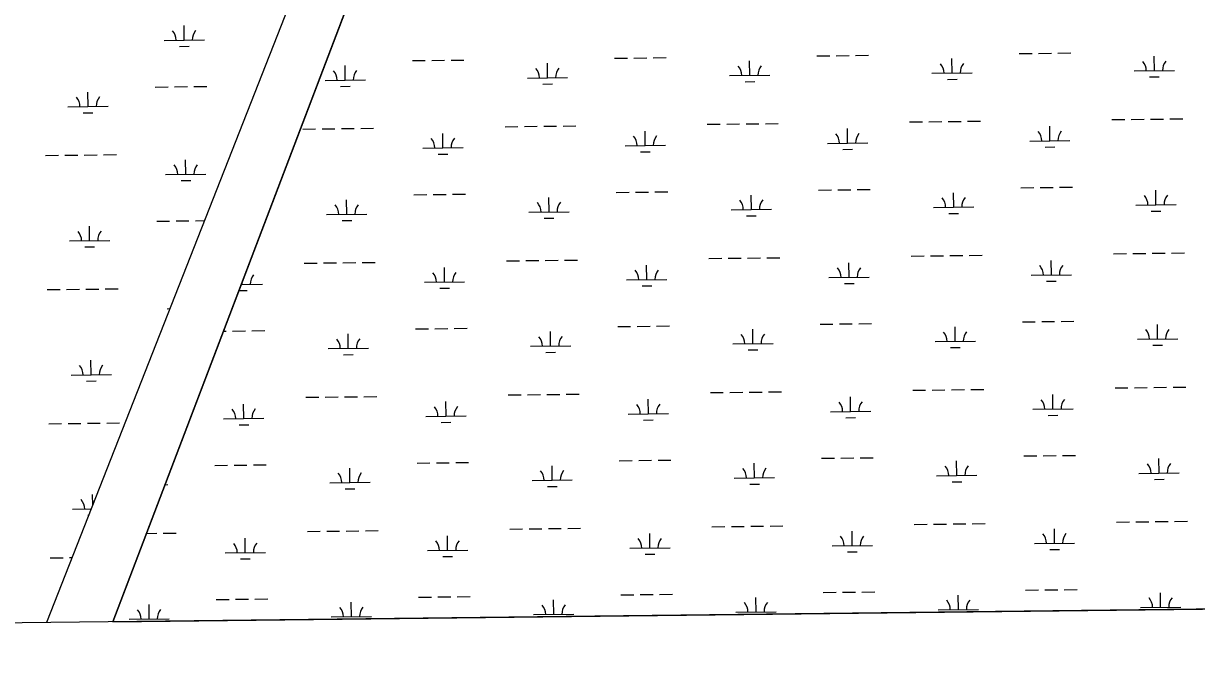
# Model space of a CAD drawing. Extents: x 3684037 to 3722149, y 433263 to 459021.
# Drawn here: x 3695226 to 3698136, y 438677 to 440245 of the extents above; entities that cross this region are included whole.
import ezdxf

# ---------------------------------------------------------------- set-up
doc = ezdxf.new("R2010")
doc.units = 0
for name, color, linetype in [('V-GRID-FRAM', 7, 'Continuous'), ('V-TOPO-SHOR', 7, 'Continuous'), ('V-WETL-SWMP', 7, 'Continuous')]:
    doc.layers.add(name, color=color, linetype=linetype)

msp = doc.modelspace()

# ---------------------------------------------------------------- linework, layer by layer
at = {"layer": 'V-GRID-FRAM'}
msp.add_lwpolyline([(3688058.9, 456858.9), (3719789.3, 457228.1), (3720008.8, 439046.9), (3688262.6, 438677.5), (3688058.9, 456858.9)], dxfattribs=at)
at = {"layer": 'V-TOPO-SHOR'}
for p, q in [((3696811.1, 442645.6), (3695283.3, 438759.2)), ((3695447.4, 438761.1), (3696913.6, 442609.5))]:
    msp.add_line(p, q, dxfattribs=at)
at = {"layer": 'V-WETL-SWMP'}
for p, q in [((3696811.1, 442645.6), (3695283.3, 438759.2)), ((3695624.8, 440203.5), (3695624.4, 440239.5)), ((3695574.8, 440202.9), (3695674.8, 440204.1)), ((3695613, 440188), (3695637, 440188.2)), ((3697696.3, 440170.3), (3697728.3, 440170.6)), ((3697744.3, 440170.8), (3697776.3, 440171.2)), ((3697792.3, 440171.4), (3697824.3, 440171.8)), ((3696190.7, 440152.7), (3696222.7, 440153.1)), ((3696238.7, 440153.3), (3696270.7, 440153.7)), ((3696286.7, 440153.9), (3696318.7, 440154.2)), ((3696526, 440110.2), (3696525.6, 440146.2)), ((3696692.5, 440158.6), (3696724.5, 440159)), ((3696740.5, 440159.1), (3696772.5, 440159.5)), ((3696788.5, 440159.7), (3696820.5, 440160.1)), ((3697027.9, 440116.1), (3697027.5, 440152.1)), ((3697194.4, 440164.4), (3697226.4, 440164.8)), ((3697242.4, 440165), (3697274.4, 440165.4)), ((3697290.4, 440165.5), (3697322.4, 440165.9)), ((3697529.8, 440121.9), (3697529.4, 440157.9)), ((3698031.7, 440127.7), (3698031.2, 440163.7)), ((3696024.2, 440104.4), (3696023.7, 440140.4)), ((3696977.9, 440115.5), (3697077.9, 440116.6)), ((3697479.8, 440121.3), (3697579.8, 440122.5)), ((3697981.7, 440127.2), (3698081.7, 440128.3)), ((3698019.8, 440112.2), (3698043.8, 440112.4)), ((3695552.7, 440087.2), (3695584.7, 440087.6)), ((3695600.7, 440087.8), (3695632.7, 440088.2)), ((3695648.7, 440088.4), (3695680.7, 440088.7)), ((3695974.2, 440103.8), (3696074.2, 440105)), ((3696012.3, 440088.8), (3696036.3, 440089.1)), ((3696476, 440109.6), (3696576, 440110.8)), ((3696514.2, 440094.6), (3696538.2, 440094.9)), ((3697016.1, 440100.5), (3697040.1, 440100.8)), ((3697518, 440106.3), (3697542, 440106.6)), ((3695386.2, 440038.9), (3695385.8, 440074.9)), ((3695336.2, 440038.3), (3695436.2, 440039.5)), ((3695374.4, 440023.3), (3695398.4, 440023.6)), ((3696970.5, 439995.3), (3697002.5, 439995.7)), ((3697018.5, 439995.9), (3697050.5, 439996.2)), ((3697066.5, 439996.4), (3697098.5, 439996.8)), ((3697424.3, 440000.6), (3697456.3, 440001)), ((3697472.3, 440001.2), (3697504.3, 440001.5)), ((3697520.3, 440001.7), (3697552.3, 440002.1)), ((3697568.3, 440002.3), (3697600.3, 440002.6)), ((3697926.2, 440006.4), (3697958.2, 440006.8)), ((3697974.2, 440007), (3698006.2, 440007.4)), ((3698022.2, 440007.5), (3698054.2, 440007.9)), ((3698070.2, 440008.1), (3698102.2, 440008.5)), ((3695918.7, 439983.1), (3695950.7, 439983.4)), ((3695966.7, 439983.6), (3695998.7, 439984)), ((3696014.7, 439984.2), (3696046.7, 439984.6)), ((3696062.7, 439984.7), (3696094.7, 439985.1)), ((3696266.6, 439936.4), (3696266.2, 439972.4)), ((3696420.6, 439988.9), (3696452.6, 439989.3)), ((3696468.6, 439989.5), (3696500.6, 439989.8)), ((3696516.6, 439990), (3696548.6, 439990.4)), ((3696564.6, 439990.6), (3696596.6, 439991)), ((3696768.5, 439942.2), (3696768.1, 439978.2)), ((3696922.5, 439994.8), (3696954.5, 439995.1)), ((3697270.4, 439948.1), (3697269.9, 439984.1)), ((3697772.2, 439953.9), (3697771.8, 439989.9)), ((3696718.5, 439941.6), (3696818.5, 439942.8)), ((3697220.4, 439947.5), (3697320.4, 439948.6)), ((3697722.2, 439953.3), (3697822.2, 439954.5)), ((3697760.4, 439938.3), (3697784.4, 439938.6)), ((3695280.8, 439917.6), (3695312.8, 439917.9)), ((3695328.8, 439918.1), (3695360.8, 439918.5)), ((3695376.8, 439918.7), (3695408.8, 439919.1)), ((3695424.8, 439919.2), (3695456.8, 439919.6)), ((3696216.6, 439935.8), (3696316.6, 439937)), ((3696254.8, 439920.8), (3696278.8, 439921.1)), ((3696756.7, 439926.6), (3696780.7, 439926.9)), ((3697258.5, 439932.5), (3697282.5, 439932.8)), ((3695628.7, 439870.9), (3695628.2, 439906.9)), ((3695578.7, 439870.3), (3695678.7, 439871.5)), ((3695616.8, 439855.3), (3695640.8, 439855.6)), ((3696242.5, 439820.7), (3696274.5, 439821)), ((3696290.5, 439821.2), (3696322.5, 439821.6)), ((3696696.4, 439825.9), (3696728.4, 439826.3)), ((3696744.4, 439826.5), (3696776.4, 439826.9)), ((3696792.4, 439827.1), (3696824.4, 439827.4)), ((3697198.3, 439831.8), (3697230.3, 439832.1)), ((3697246.3, 439832.3), (3697278.3, 439832.7)), ((3697294.3, 439832.9), (3697326.3, 439833.3)), ((3697533.7, 439789.2), (3697533.2, 439825.2)), ((3697700.2, 439837.6), (3697732.2, 439838)), ((3697748.2, 439838.2), (3697780.2, 439838.5)), ((3697796.2, 439838.7), (3697828.2, 439839.1)), ((3698035.5, 439795.1), (3698035.1, 439831.1)), ((3696028, 439771.7), (3696027.6, 439807.7)), ((3696194.5, 439820.1), (3696226.5, 439820.5)), ((3696529.9, 439777.6), (3696529.5, 439813.6)), ((3697031.8, 439783.4), (3697031.4, 439819.4)), ((3697985.5, 439794.5), (3698085.5, 439795.7)), ((3695978, 439771.1), (3696078, 439772.3)), ((3696479.9, 439777), (3696579.9, 439778.1)), ((3696981.8, 439782.8), (3697081.8, 439784)), ((3697020, 439767.8), (3697044, 439768.1)), ((3697483.7, 439788.7), (3697583.7, 439789.8)), ((3697521.8, 439773.7), (3697545.8, 439774)), ((3698023.7, 439779.5), (3698047.7, 439779.8)), ((3695390.1, 439706.2), (3695389.7, 439742.2)), ((3695556.6, 439754.6), (3695588.6, 439755)), ((3695604.6, 439755.1), (3695636.6, 439755.5)), ((3695652.6, 439755.7), (3695675.2, 439756)), ((3696016.2, 439756.2), (3696040.2, 439756.4)), ((3696518.1, 439762), (3696542.1, 439762.3)), ((3695340.1, 439705.6), (3695440.1, 439706.8)), ((3695378.3, 439690.6), (3695402.3, 439690.9)), ((3698026.1, 439674.9), (3698058.1, 439675.3)), ((3698074.1, 439675.5), (3698106.1, 439675.8)), ((3695922.6, 439650.4), (3695954.6, 439650.8)), ((3695970.6, 439651), (3696002.6, 439651.4)), ((3696018.6, 439651.5), (3696050.6, 439651.9)), ((3696066.6, 439652.1), (3696098.6, 439652.5)), ((3696424.5, 439656.3), (3696456.5, 439656.6)), ((3696472.5, 439656.8), (3696504.5, 439657.2)), ((3696520.5, 439657.4), (3696552.5, 439657.7)), ((3696568.5, 439657.9), (3696600.5, 439658.3)), ((3696926.3, 439662.1), (3696958.3, 439662.5)), ((3696974.3, 439662.7), (3697006.3, 439663)), ((3697022.3, 439663.2), (3697054.3, 439663.6)), ((3697070.3, 439663.8), (3697102.3, 439664.1)), ((3697274.2, 439615.4), (3697273.8, 439651.4)), ((3697428.2, 439667.9), (3697460.2, 439668.3)), ((3697476.2, 439668.5), (3697508.2, 439668.9)), ((3697524.2, 439669.1), (3697556.2, 439669.4)), ((3697572.2, 439669.6), (3697604.2, 439670)), ((3697776.1, 439621.2), (3697775.7, 439657.2)), ((3697930.1, 439673.8), (3697962.1, 439674.2)), ((3697978.1, 439674.3), (3698010.1, 439674.7)), ((3696270.5, 439603.7), (3696270.1, 439639.7)), ((3696772.4, 439609.6), (3696771.9, 439645.6)), ((3697726.1, 439620.7), (3697826.1, 439621.8)), ((3695766.2, 439597.9), (3695818.6, 439598.5)), ((3695768.6, 439597.9), (3695768.5, 439604)), ((3696220.5, 439603.1), (3696320.5, 439604.3)), ((3696258.7, 439588.2), (3696282.7, 439588.4)), ((3696722.4, 439609), (3696822.3, 439610.1)), ((3696760.5, 439594), (3696784.5, 439594.3)), ((3697224.2, 439614.8), (3697324.2, 439616)), ((3697262.4, 439599.8), (3697286.4, 439600.1)), ((3697764.3, 439605.7), (3697788.3, 439606)), ((3695284.7, 439584.9), (3695316.7, 439585.3)), ((3695332.7, 439585.5), (3695364.6, 439585.8)), ((3695380.6, 439586), (3695412.6, 439586.4)), ((3695428.6, 439586.6), (3695460.6, 439587)), ((3695760.3, 439582.4), (3695780.8, 439582.6)), ((3695582.5, 439537.6), (3695589.4, 439537.7)), ((3697298.2, 439500.2), (3697330.2, 439500.6)), ((3697704, 439505), (3697736, 439505.3)), ((3697752, 439505.5), (3697784, 439505.9)), ((3697800, 439506.1), (3697832, 439506.5)), ((3695722, 439481.9), (3695728.5, 439482)), ((3695744.5, 439482.2), (3695776.5, 439482.5)), ((3695792.5, 439482.7), (3695824.5, 439483.1)), ((3696031.9, 439439.1), (3696031.5, 439475.1)), ((3696198.4, 439487.4), (3696230.4, 439487.8)), ((3696246.4, 439488), (3696278.4, 439488.4)), ((3696294.4, 439488.6), (3696326.4, 439488.9)), ((3696533.8, 439444.9), (3696533.4, 439480.9)), ((3696700.3, 439493.3), (3696732.3, 439493.7)), ((3696748.3, 439493.8), (3696780.3, 439494.2)), ((3696796.3, 439494.4), (3696828.3, 439494.8)), ((3697035.7, 439450.8), (3697035.2, 439486.8)), ((3697202.2, 439499.1), (3697234.2, 439499.5)), ((3697250.2, 439499.7), (3697282.2, 439500.1)), ((3697537.5, 439456.6), (3697537.1, 439492.6)), ((3698039.4, 439462.4), (3698039, 439498.4)), ((3696483.8, 439444.3), (3696583.8, 439445.5)), ((3696985.7, 439450.2), (3697085.6, 439451.3)), ((3697487.5, 439456), (3697587.5, 439457.2)), ((3697989.4, 439461.9), (3698089.4, 439463)), ((3698027.6, 439446.9), (3698051.6, 439447.1)), ((3695981.9, 439438.5), (3696081.9, 439439.7)), ((3696020.1, 439423.5), (3696044.1, 439423.8)), ((3696522, 439429.3), (3696546, 439429.6)), ((3697023.8, 439435.2), (3697047.8, 439435.5)), ((3697525.7, 439441), (3697549.7, 439441.3)), ((3695394, 439373.6), (3695393.5, 439409.6)), ((3695344, 439373), (3695444, 439374.1)), ((3695382.1, 439358), (3695406.1, 439358.3)), ((3696930.2, 439329.4), (3696962.2, 439329.8)), ((3696978.2, 439330), (3697010.2, 439330.4)), ((3697026.2, 439330.6), (3697058.2, 439330.9)), ((3697074.2, 439331.1), (3697106.2, 439331.5)), ((3697432.1, 439335.3), (3697464.1, 439335.7)), ((3697480.1, 439335.8), (3697512.1, 439336.2)), ((3697528.1, 439336.4), (3697560.1, 439336.8)), ((3697576.1, 439337), (3697608.1, 439337.3)), ((3697934, 439341.1), (3697966, 439341.5)), ((3697982, 439341.7), (3698014, 439342.1)), ((3698030, 439342.2), (3698062, 439342.6)), ((3698078, 439342.8), (3698109.9, 439343.2)), ((3695772.5, 439265.2), (3695772.1, 439301.2)), ((3695926.5, 439317.8), (3695958.5, 439318.1)), ((3695974.5, 439318.3), (3696006.5, 439318.7)), ((3696022.5, 439318.9), (3696054.5, 439319.3)), ((3696070.5, 439319.4), (3696102.5, 439319.8)), ((3696274.3, 439271.1), (3696273.9, 439307.1)), ((3696428.3, 439323.6), (3696460.3, 439324)), ((3696476.3, 439324.2), (3696508.3, 439324.5)), ((3696524.3, 439324.7), (3696556.3, 439325.1)), ((3696572.3, 439325.3), (3696604.3, 439325.7)), ((3696776.2, 439276.9), (3696775.8, 439312.9)), ((3697278.1, 439282.7), (3697277.7, 439318.7)), ((3697780, 439288.6), (3697779.6, 439324.6)), ((3696224.4, 439270.5), (3696324.3, 439271.7)), ((3696726.2, 439276.3), (3696826.2, 439277.5)), ((3697228.1, 439282.2), (3697328.1, 439283.3)), ((3697730, 439288), (3697830, 439289.2)), ((3697768.2, 439273), (3697792.1, 439273.3)), ((3695288.5, 439252.3), (3695320.5, 439252.6)), ((3695336.5, 439252.8), (3695368.5, 439253.2)), ((3695384.5, 439253.4), (3695416.5, 439253.8)), ((3695432.5, 439253.9), (3695464.5, 439254.3)), ((3695722.5, 439264.6), (3695822.5, 439265.8)), ((3695760.7, 439249.7), (3695784.7, 439249.9)), ((3696262.5, 439255.5), (3696286.5, 439255.8)), ((3696764.4, 439261.3), (3696788.4, 439261.6)), ((3697266.3, 439267.2), (3697290.3, 439267.5)), ((3696202.3, 439154.8), (3696234.3, 439155.2)), ((3696250.3, 439155.3), (3696282.3, 439155.7)), ((3696298.3, 439155.9), (3696330.3, 439156.3)), ((3696704.2, 439160.6), (3696736.2, 439161)), ((3696752.2, 439161.2), (3696784.2, 439161.6)), ((3696800.2, 439161.7), (3696832.2, 439162.1)), ((3697039.5, 439118.1), (3697039.1, 439154.1)), ((3697206, 439166.5), (3697238, 439166.8)), ((3697254, 439167), (3697286, 439167.4)), ((3697302, 439167.6), (3697334, 439168)), ((3697541.4, 439123.9), (3697541, 439159.9)), ((3697707.9, 439172.3), (3697739.9, 439172.7)), ((3697755.9, 439172.9), (3697787.9, 439173.2)), ((3697803.9, 439173.4), (3697835.9, 439173.8)), ((3698043.3, 439129.8), (3698042.9, 439165.8)), ((3695700.4, 439149), (3695732.4, 439149.3)), ((3695748.4, 439149.5), (3695780.4, 439149.9)), ((3695796.4, 439150.1), (3695828.4, 439150.4)), ((3696035.8, 439106.4), (3696035.4, 439142.4)), ((3696537.6, 439112.3), (3696537.2, 439148.3)), ((3697491.4, 439123.4), (3697591.4, 439124.5)), ((3697993.3, 439129.2), (3698093.3, 439130.4)), ((3695576.9, 439101.1), (3695583.9, 439101.2)), ((3695985.8, 439105.8), (3696085.8, 439107)), ((3696487.7, 439111.7), (3696587.6, 439112.8)), ((3696525.8, 439096.7), (3696549.8, 439097)), ((3696989.5, 439117.5), (3697089.5, 439118.7)), ((3697027.7, 439102.5), (3697051.7, 439102.8)), ((3697529.6, 439108.4), (3697553.6, 439108.6)), ((3698031.5, 439114.2), (3698055.5, 439114.5)), ((3695397.7, 439050.1), (3695397.4, 439076.9)), ((3696024, 439090.9), (3696048, 439091.1)), ((3695347.8, 439040.3), (3695394.1, 439040.9)), ((3695386, 439025.3), (3695388, 439025.4)), ((3697937.8, 439008.5), (3697969.8, 439008.8)), ((3697985.8, 439009), (3698017.8, 439009.4)), ((3698033.8, 439009.6), (3698065.8, 439010)), ((3698081.8, 439010.1), (3698113.8, 439010.5)), ((3695531, 438980.5), (3695556.5, 438980.8)), ((3695572.5, 438980.9), (3695604.4, 438981.3)), ((3695930.3, 438985.1), (3695962.3, 438985.5)), ((3695978.3, 438985.7), (3696010.3, 438986)), ((3696026.3, 438986.2), (3696058.3, 438986.6)), ((3696074.3, 438986.8), (3696106.3, 438987.2)), ((3696432.2, 438991), (3696464.2, 438991.3)), ((3696480.2, 438991.5), (3696512.2, 438991.9)), ((3696528.2, 438992.1), (3696560.2, 438992.4)), ((3696576.2, 438992.6), (3696608.2, 438993)), ((3696780.1, 438944.3), (3696779.7, 438980.3)), ((3696934.1, 438996.8), (3696966.1, 438997.2)), ((3696982.1, 438997.4), (3697014.1, 438997.7)), ((3697030.1, 438997.9), (3697062.1, 438998.3)), ((3697078.1, 438998.5), (3697110.1, 438998.8)), ((3697282, 438950.1), (3697281.5, 438986.1)), ((3697436, 439002.6), (3697468, 439003)), ((3697484, 439003.2), (3697516, 439003.6)), ((3697532, 439003.8), (3697563.9, 439004.1)), ((3697579.9, 439004.3), (3697611.9, 439004.7)), ((3697783.8, 438955.9), (3697783.4, 438991.9)), ((3695776.3, 438932.6), (3695775.9, 438968.6)), ((3696278.2, 438938.4), (3696277.8, 438974.4)), ((3697232, 438949.5), (3697332, 438950.7)), ((3697733.8, 438955.4), (3697833.8, 438956.5)), ((3695292.4, 438919.6), (3695324.4, 438920)), ((3695340.4, 438920.2), (3695346.7, 438920.2)), ((3695726.3, 438932), (3695826.3, 438933.2)), ((3696228.2, 438937.8), (3696328.2, 438939)), ((3696266.4, 438922.8), (3696290.4, 438923.1)), ((3696730.1, 438943.7), (3696830.1, 438944.8)), ((3696768.3, 438928.7), (3696792.3, 438929)), ((3697270.1, 438934.5), (3697294.1, 438934.8)), ((3697772, 438940.4), (3697796, 438940.6)), ((3695764.5, 438917), (3695788.5, 438917.3)), ((3697209.9, 438833.8), (3697241.9, 438834.2)), ((3697257.9, 438834.4), (3697289.9, 438834.7)), ((3697305.9, 438834.9), (3697337.9, 438835.3)), ((3697711.8, 438839.7), (3697743.8, 438840)), ((3697759.8, 438840.2), (3697791.8, 438840.6)), ((3697807.8, 438840.8), (3697839.8, 438841.1)), ((3698047.1, 438797.1), (3698046.7, 438833.1)), ((3695537.8, 438767.9), (3695537.4, 438803.9)), ((3695704.3, 438816.3), (3695736.3, 438816.7)), ((3695752.3, 438816.9), (3695784.3, 438817.2)), ((3695800.3, 438817.4), (3695832.3, 438817.8)), ((3696039.6, 438773.8), (3696039.2, 438809.8)), ((3696206.2, 438822.1), (3696238.2, 438822.5)), ((3696254.2, 438822.7), (3696286.2, 438823.1)), ((3696302.2, 438823.3), (3696334.2, 438823.6)), ((3696541.5, 438779.6), (3696541.1, 438815.6)), ((3696708, 438828), (3696740, 438828.4)), ((3696756, 438828.5), (3696788, 438828.9)), ((3696804, 438829.1), (3696836, 438829.5)), ((3697043.4, 438785.4), (3697043, 438821.4)), ((3697545.3, 438791.3), (3697544.8, 438827.3)), ((3695989.6, 438773.2), (3696089.6, 438774.3)), ((3696491.5, 438779), (3696591.5, 438780.2)), ((3696993.4, 438784.9), (3697093.4, 438786)), ((3697495.3, 438790.7), (3697595.3, 438791.9)), ((3697997.1, 438796.5), (3698097.1, 438797.7)), ((3695283.3, 438759.2), (3689307.1, 438689.6)), ((3695487.8, 438767.3), (3695587.8, 438768.5))]:
    msp.add_line(p, q, dxfattribs=at)
msp.add_lwpolyline([(3698200.5, 445850.8), (3698079.4, 445561.6), (3697972, 445287.1), (3697803.7, 444897), (3697754.8, 444762.4), (3697616.4, 444389.6), (3697489.5, 444064), (3697341.7, 443695.3), (3697181.4, 443288.9), (3696959.7, 442730.5), (3695447.4, 438761.1), (3706545.2, 438890.2)], dxfattribs=at)
for centre, start, end in [((3695569.6, 440203.4), 359.8949, 41.4385), ((3695680, 440204.6), 139.8949, 181.4385), ((3697474.5, 440121.7), 359.8949, 41.4385), ((3697585, 440123), 139.8949, 181.4385), ((3697976.4, 440127.6), 359.8949, 41.4385), ((3698086.9, 440128.9), 139.8949, 181.4385), ((3695968.9, 440104.2), 359.8949, 41.4385), ((3696079.4, 440105.5), 139.8949, 181.4385), ((3696470.8, 440110), 359.8949, 41.4385), ((3696581.3, 440111.3), 139.8949, 181.4385), ((3696972.7, 440115.9), 359.8949, 41.4385), ((3697083.1, 440117.2), 139.8949, 181.4385), ((3695331, 440038.7), 359.8949, 41.4385), ((3695441.5, 440040), 139.8949, 181.4385), ((3697215.1, 439947.9), 359.8949, 41.4385), ((3697325.6, 439949.2), 139.8949, 181.4385), ((3697717, 439953.7), 359.8949, 41.4385), ((3697827.5, 439955), 139.8949, 181.4385), ((3696211.4, 439936.2), 359.8949, 41.4385), ((3696321.8, 439937.5), 139.8949, 181.4385), ((3696713.2, 439942), 359.8949, 41.4385), ((3696823.7, 439943.3), 139.8949, 181.4385), ((3695573.4, 439870.7), 359.8949, 41.4385), ((3695683.9, 439872), 139.8949, 181.4385), ((3695972.8, 439771.6), 359.8949, 41.4385), ((3696083.3, 439772.8), 139.8949, 181.4385), ((3696474.7, 439777.4), 359.8949, 41.4385), ((3696585.1, 439778.7), 139.8949, 181.4385), ((3696976.5, 439783.2), 359.8949, 41.4385), ((3697087, 439784.5), 139.8949, 181.4385), ((3697478.4, 439789.1), 359.8949, 41.4385), ((3697588.9, 439790.4), 139.8949, 181.4385), ((3697980.3, 439794.9), 359.8949, 41.4385), ((3698090.8, 439796.2), 139.8949, 181.4385), ((3695334.9, 439706.1), 359.8949, 41.4385), ((3695445.3, 439707.3), 139.8949, 181.4385), ((3695823.8, 439599), 139.8949, 181.4385), ((3696215.2, 439603.6), 359.8949, 41.4385), ((3696325.7, 439604.8), 139.8949, 181.4385), ((3696717.1, 439609.4), 359.8949, 41.4385), ((3696827.6, 439610.7), 139.8949, 181.4385), ((3697219, 439615.2), 359.8949, 41.4385), ((3697329.5, 439616.5), 139.8949, 181.4385), ((3697720.9, 439621.1), 359.8949, 41.4385), ((3697831.3, 439622.4), 139.8949, 181.4385), ((3696980.4, 439450.6), 359.8949, 41.4385), ((3697090.9, 439451.9), 139.8949, 181.4385), ((3697482.3, 439456.4), 359.8949, 41.4385), ((3697592.8, 439457.7), 139.8949, 181.4385), ((3697984.2, 439462.3), 359.8949, 41.4385), ((3698094.6, 439463.6), 139.8949, 181.4385), ((3695976.7, 439438.9), 359.8949, 41.4385), ((3696087.1, 439440.2), 139.8949, 181.4385), ((3696478.5, 439444.7), 359.8949, 41.4385), ((3696589, 439446), 139.8949, 181.4385), ((3695338.7, 439373.4), 359.8949, 41.4385), ((3695449.2, 439374.7), 139.8949, 181.4385), ((3696721, 439276.7), 359.8949, 41.4385), ((3696831.5, 439278), 139.8949, 181.4385), ((3697222.9, 439282.6), 359.8949, 41.4385), ((3697333.3, 439283.9), 139.8949, 181.4385), ((3697724.7, 439288.4), 359.8949, 41.4385), ((3697835.2, 439289.7), 139.8949, 181.4385), ((3695717.2, 439265.1), 359.8949, 41.4385), ((3695827.7, 439266.3), 139.8949, 181.4385), ((3696219.1, 439270.9), 359.8949, 41.4385), ((3696329.6, 439272.2), 139.8949, 181.4385), ((3697988, 439129.6), 359.8949, 41.4385), ((3698098.5, 439130.9), 139.8949, 181.4385), ((3695980.5, 439106.3), 359.8949, 41.4385), ((3696091, 439107.5), 139.8949, 181.4385), ((3696482.4, 439112.1), 359.8949, 41.4385), ((3696592.9, 439113.4), 139.8949, 181.4385), ((3696984.3, 439117.9), 359.8949, 41.4385), ((3697094.8, 439119.2), 139.8949, 181.4385), ((3697486.2, 439123.8), 359.8949, 41.4385), ((3697596.6, 439125.1), 139.8949, 181.4385), ((3695342.6, 439040.7), 359.8949, 41.4385), ((3697728.6, 438955.8), 359.8949, 41.4385), ((3697839.1, 438957.1), 139.8949, 181.4385), ((3695721.1, 438932.4), 359.8949, 41.4385), ((3695831.6, 438933.7), 139.8949, 181.4385), ((3696223, 438938.2), 359.8949, 41.4385), ((3696333.5, 438939.5), 139.8949, 181.4385), ((3696724.8, 438944.1), 359.8949, 41.4385), ((3696835.3, 438945.4), 139.8949, 181.4385), ((3697226.7, 438949.9), 359.8949, 41.4385), ((3697337.2, 438951.2), 139.8949, 181.4385), ((3696486.3, 438779.4), 359.8949, 41.4385), ((3696596.8, 438780.7), 139.8949, 181.4385), ((3696988.1, 438785.3), 359.8949, 41.4385), ((3697098.6, 438786.6), 139.8949, 181.4385), ((3697490, 438791.1), 359.8949, 41.4385), ((3697600.5, 438792.4), 139.8949, 181.4385), ((3697991.9, 438797), 359.8949, 41.4385), ((3698102.4, 438798.2), 139.8949, 181.4385), ((3695482.5, 438767.8), 359.8949, 41.4385), ((3695593, 438769), 139.8949, 181.4385), ((3695984.4, 438773.6), 359.8949, 41.4385), ((3696094.9, 438774.9), 139.8949, 181.4385)]:
    msp.add_arc(centre, 35.2, start, end, dxfattribs=at)

doc.saveas('drawing.dxf')
